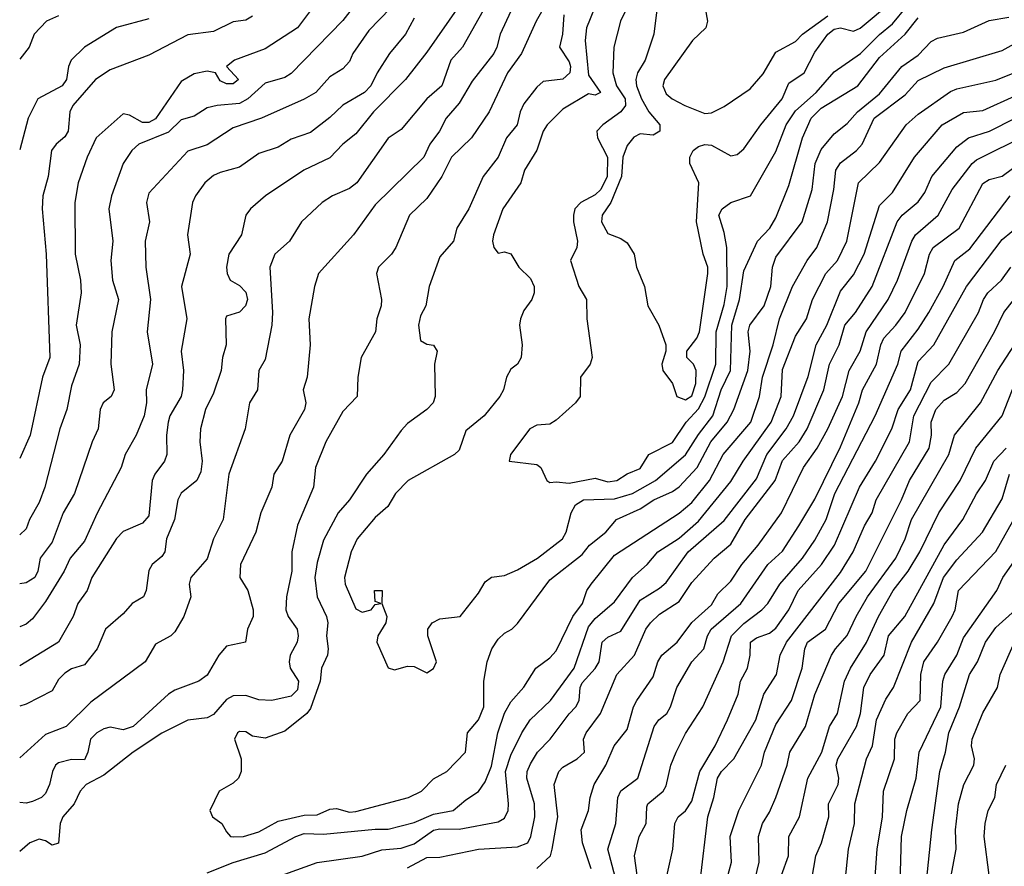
# Model space of a CAD drawing. Header units: metres. Extents: x -46681 to -43747, y -240911 to -237677.
# Tile 539 of 656: x -46681 to -46605, y -238645 to -238580. Entities that reach past the tile are written whole.
import ezdxf

# ---------------------------------------------------------------- set-up
doc = ezdxf.new("R2010")
doc.units = ezdxf.units.M
doc.layers.add('CONTOUR_INDEX', color=1, linetype='Continuous')
doc.layers.add('CONTOUR_INTER', color=3, linetype='Continuous')

msp = doc.modelspace()

# ---------------------------------------------------------------- linework, layer by layer
at = {"layer": 'CONTOUR_INDEX'}
for points, elevation in [([(-46654.095, -238577.361), (-46656.095, -238579.95), (-46660.095, -238584.066), (-46660.595, -238584.366), (-46662.095, -238584.798), (-46663.451, -238586.02), (-46664.095, -238586.368), (-46665.808, -238586.52), (-46666.595, -238586.709), (-46667.595, -238587.361), (-46668.595, -238587.634), (-46669.595, -238588.602), (-46671.89, -238589.52), (-46672.428, -238590.02), (-46673.088, -238591.02), (-46673.986, -238593.52), (-46674.213, -238594.52), (-46673.885, -238597.02), (-46674.049, -238598.52), (-46673.919, -238600.02), (-46673.457, -238601.52), (-46673.977, -238604.02), (-46674.05, -238606.52), (-46673.792, -238608.52), (-46674.026, -238609.02), (-46674.644, -238609.52), (-46674.877, -238610.02), (-46675.028, -238611.52), (-46675.49, -238612.52), (-46676.866, -238616.52), (-46677.726, -238618.02), (-46678.595, -238620.276), (-46679.523, -238621.52), (-46679.701, -238622.52), (-46679.924, -238623.02), (-46680.595, -238623.437), (-46681.095, -238623.508)], 85), ([(-46642.777, -238578.52), (-46643.932, -238581.02), (-46644.179, -238582.02), (-46644.43, -238582.52), (-46646.095, -238584.639), (-46647.095, -238586.343), (-46648.099, -238587.52), (-46648.617, -238588.52), (-46649.383, -238589.52), (-46649.842, -238590.52), (-46653.595, -238594.214), (-46655.278, -238596.52), (-46657.98, -238599.52), (-46658.288, -238600.52), (-46658.728, -238603.02), (-46658.626, -238605.02), (-46658.847, -238607.52), (-46659.17, -238608.52), (-46658.973, -238609.52), (-46659.068, -238610.02), (-46660.203, -238612.02), (-46660.789, -238614.02), (-46661.445, -238615.02), (-46661.604, -238616.02), (-46662.448, -238618.02), (-46662.84, -238619.52), (-46664.019, -238622.02), (-46664.058, -238623.02), (-46663.461, -238624.02), (-46663.027, -238625.52), (-46663.029, -238626.02), (-46663.476, -238627.02), (-46663.631, -238628.02), (-46665.095, -238628.331), (-46665.697, -238629.02), (-46666.595, -238630.563), (-46667.235, -238631.02), (-46669.095, -238631.715), (-46669.595, -238632.02), (-46672.312, -238634.52), (-46673.095, -238634.776), (-46674.095, -238634.583), (-46674.595, -238634.7), (-46675.125, -238635.02), (-46675.612, -238635.52), (-46675.825, -238636.52), (-46676.095, -238637.119), (-46677.095, -238637.083), (-46678.095, -238637.326), (-46678.329, -238637.52), (-46678.56, -238638.02), (-46678.781, -238639.02), (-46679.095, -238639.716), (-46679.396, -238640.02), (-46680.095, -238640.318), (-46680.595, -238640.454), (-46681.095, -238640.414)], 80), ([(-46631.746, -238578.52), (-46632.038, -238581.02), (-46632.707, -238583.02), (-46633.307, -238584.02), (-46633.437, -238584.52), (-46633.377, -238585.02), (-46632.993, -238586.02), (-46632.438, -238587.02), (-46631.59, -238588.02), (-46631.575, -238588.52), (-46632.095, -238588.813), (-46633.095, -238588.733), (-46633.595, -238588.979), (-46634.095, -238589.625), (-46634.448, -238590.52), (-46634.54, -238592.02), (-46635.371, -238594.02), (-46636.052, -238595.02), (-46636.09, -238595.52), (-46635.595, -238596.435), (-46634.595, -238596.804), (-46634.095, -238597.15), (-46633.555, -238598.02), (-46633.379, -238599.02), (-46632.765, -238600.52), (-46632.508, -238602.02), (-46631.653, -238603.52), (-46631.12, -238605.02), (-46631.121, -238605.52), (-46631.417, -238606.52), (-46631.354, -238607.02), (-46630.595, -238608.015), (-46630.261, -238609.02), (-46629.595, -238609.278), (-46629.095, -238608.979), (-46628.785, -238608.02), (-46628.765, -238607.02), (-46628.98, -238606.52), (-46629.487, -238606.02), (-46629.491, -238605.52), (-46628.717, -238604.52), (-46628.517, -238604.02), (-46627.861, -238599.52), (-46627.878, -238599.02), (-46628.241, -238598.02), (-46628.737, -238595.52), (-46628.553, -238592.52), (-46629.269, -238591.02), (-46629.268, -238590.52), (-46628.994, -238590.02), (-46628.595, -238589.702), (-46628.095, -238589.549), (-46627.595, -238589.596), (-46626.095, -238590.411), (-46625.595, -238590.321), (-46625.095, -238589.869), (-46623.776, -238588.02), (-46622.123, -238586.02), (-46621.595, -238584.804), (-46620.419, -238584.02), (-46619.595, -238582.42), (-46618.59, -238581.02), (-46618.095, -238580.626), (-46617.595, -238580.535), (-46616.595, -238580.79), (-46616.095, -238580.546), (-46613.595, -238578.47)], 75), ([(-46660.595, -238645.935), (-46658.095, -238645.043), (-46654.595, -238644.545), (-46653.095, -238644.064), (-46651.595, -238643.946), (-46650.595, -238643.595), (-46649.095, -238642.554), (-46648.595, -238642.45), (-46647.095, -238642.471), (-46644.095, -238641.907), (-46643.595, -238641.615), (-46643.318, -238641.02), (-46643.291, -238640.52), (-46643.512, -238638.02), (-46643.095, -238636.742), (-46642.251, -238635.02), (-46641.613, -238634.02), (-46640.03, -238632.52), (-46638.213, -238630.02), (-46637.095, -238626.828), (-46636.595, -238626.176), (-46635.095, -238624.884), (-46633.687, -238623.02), (-46632.554, -238622.02), (-46631.732, -238621.02), (-46630.095, -238619.968), (-46628.595, -238618.655), (-46626.095, -238615.593), (-46625.137, -238614.02), (-46622.959, -238611.02), (-46622.184, -238609.02), (-46622.095, -238606.948), (-46621.095, -238604.363), (-46620.239, -238603.02), (-46619.76, -238601.52), (-46618.735, -238599.52), (-46617.839, -238598.52), (-46617.125, -238597.02), (-46616.216, -238592.52), (-46614.595, -238590.951), (-46612.522, -238588.02), (-46611.595, -238587.204), (-46609.095, -238585.463), (-46608.595, -238585.233), (-46605.595, -238584.569), (-46603.595, -238583.785)], 80), ([(-46633.342, -238646.02), (-46633.531, -238644.52), (-46633.182, -238643.02), (-46632.638, -238642.02), (-46632.595, -238640.742), (-46632.506, -238640.52), (-46631.332, -238639.52), (-46631.095, -238639.12), (-46630.729, -238637.52), (-46630.31, -238636.52), (-46629.595, -238635.061), (-46628.26, -238633.02), (-46626.688, -238629.52), (-46626.026, -238627.52), (-46625.095, -238626.57), (-46623.686, -238625.52), (-46623.219, -238625.02), (-46622.306, -238623.52), (-46620.535, -238621.52), (-46619.595, -238620.133), (-46618.725, -238618.52), (-46618.049, -238616.52), (-46614.918, -238610.52), (-46613.18, -238606.52), (-46612.921, -238605.52), (-46611.595, -238603.826), (-46610.764, -238602.52), (-46609.671, -238600.52), (-46608.759, -238598.52), (-46607.595, -238597.607), (-46604.485, -238593.52)], 85), ([(-46622.158, -238646.02), (-46621.631, -238644.52), (-46621.612, -238643.02), (-46620.773, -238641.52), (-46620.14, -238638.52), (-46619.04, -238636.52), (-46618.467, -238634.52), (-46617.84, -238633.52), (-46617.303, -238631.02), (-46616.834, -238630.02), (-46615.595, -238628.036), (-46614.671, -238626.02), (-46613.541, -238624.02), (-46612.378, -238622.52), (-46611.477, -238621.02), (-46610.01, -238618.02), (-46608.342, -238615.52), (-46607.146, -238613.02), (-46605.108, -238610.52), (-46604.122, -238608.02)], 90), ([(-46611.058, -238647.52), (-46610.538, -238642.52), (-46609.911, -238638.02), (-46609.476, -238636.52), (-46609.227, -238635.02), (-46608.399, -238633.02), (-46607.637, -238630.52), (-46607.007, -238629.52), (-46606.385, -238628.02), (-46605.595, -238626.877), (-46604.074, -238625.52)], 95)]:
    msp.add_lwpolyline(points, dxfattribs=dict(at, elevation=elevation))
at = {"layer": 'CONTOUR_INTER'}
for points, elevation in [([(-46633.095, -238576.893), (-46634.613, -238580.02), (-46635.151, -238582.02), (-46635.213, -238584.02), (-46634.92, -238585.02), (-46634.249, -238586.02), (-46634.247, -238586.52), (-46634.595, -238587.032), (-46635.991, -238588.02), (-46636.465, -238588.52), (-46636.398, -238589.02), (-46635.64, -238590.52), (-46635.658, -238592.02), (-46636.145, -238593.02), (-46636.595, -238593.447), (-46637.697, -238594.02), (-46638.166, -238594.52), (-46638.257, -238595.02), (-46638.27, -238595.52), (-46637.94, -238597.02), (-46638.004, -238597.52), (-46638.5, -238598.52), (-46637.853, -238600.52), (-46637.245, -238601.52), (-46637.239, -238603.02), (-46636.824, -238606.02), (-46636.98, -238606.52), (-46637.726, -238607.52), (-46637.75, -238609.02), (-46638.114, -238609.52), (-46639.595, -238610.847), (-46640.095, -238611.151), (-46641.095, -238611.237), (-46641.641, -238611.52), (-46643.139, -238613.52), (-46643.235, -238614.02), (-46641.095, -238614.278), (-46640.784, -238614.52), (-46640.313, -238615.52), (-46640.095, -238615.68), (-46639.595, -238615.614), (-46638.595, -238615.724), (-46636.595, -238615.344), (-46635.595, -238615.615), (-46634.912, -238615.52), (-46634.095, -238615.007), (-46633.095, -238614.599), (-46632.441, -238613.52), (-46630.595, -238612.586), (-46629.535, -238611.02), (-46628.595, -238609.979), (-46628.095, -238609.04), (-46627.244, -238606.52), (-46627.218, -238604.02), (-46626.595, -238601.909), (-46626.375, -238600.52), (-46626.41, -238597.52), (-46626.595, -238596.352), (-46627.025, -238595.02), (-46626.756, -238594.52), (-46626.095, -238594.034), (-46624.57, -238593.52), (-46622.595, -238590.083), (-46621.808, -238588.02), (-46621.095, -238586.945), (-46619.475, -238585.52), (-46618.095, -238583.92), (-46616.051, -238582.52), (-46614.595, -238581.038), (-46613.595, -238580.216), (-46611.36, -238577.52)], 76), ([(-46644.314, -238577.52), (-46646.85, -238582.02), (-46647.74, -238583.02), (-46648.448, -238585.02), (-46649.615, -238586.02), (-46651.595, -238588.396), (-46652.595, -238589.057), (-46655.028, -238592.52), (-46655.595, -238592.949), (-46656.911, -238593.52), (-46657.686, -238594.02), (-46659.303, -238595.52), (-46660.235, -238597.02), (-46661.36, -238598.02), (-46661.749, -238599.02), (-46661.54, -238602.52), (-46661.602, -238603.52), (-46662.095, -238606.171), (-46662.597, -238607.02), (-46662.702, -238608.52), (-46663.318, -238609.52), (-46663.664, -238611.52), (-46664.913, -238615.02), (-46665.366, -238618.52), (-46666.093, -238620.02), (-46666.595, -238621.569), (-46667.846, -238623.02), (-46667.979, -238623.52), (-46667.851, -238624.52), (-46668.406, -238626.02), (-46669.095, -238627.204), (-46669.413, -238627.52), (-46670.595, -238628.157), (-46671.39, -238629.52), (-46675.595, -238632.655), (-46677.488, -238634.52), (-46679.095, -238635.149), (-46681.095, -238636.964)], 81), ([(-46640.292, -238578.52), (-46641.158, -238580.02), (-46642.29, -238582.52), (-46643.376, -238584.02), (-46644.784, -238587.02), (-46646.135, -238589.02), (-46647.7, -238590.52), (-46648.432, -238592.02), (-46649.595, -238593.718), (-46650.945, -238595.02), (-46651.991, -238597.52), (-46652.326, -238598.02), (-46653.335, -238599.02), (-46653.507, -238599.52), (-46653.116, -238601.52), (-46653.128, -238602.02), (-46653.477, -238603.02), (-46653.573, -238604.02), (-46654.671, -238606.02), (-46654.95, -238607.52), (-46654.994, -238609.02), (-46656.095, -238610.196), (-46657.405, -238612.52), (-46658.215, -238614.52), (-46658.367, -238616.02), (-46659.595, -238618.962), (-46660.05, -238621.02), (-46660.046, -238622.52), (-46660.447, -238624.52), (-46660.505, -238625.52), (-46660.318, -238626.02), (-46659.638, -238627.02), (-46659.543, -238627.52), (-46659.635, -238628.02), (-46660.17, -238629.02), (-46660.263, -238629.52), (-46660.165, -238630.02), (-46659.522, -238631.02), (-46659.595, -238631.693), (-46660.095, -238632.197), (-46661.595, -238632.518), (-46662.595, -238632.472), (-46663.595, -238632.129), (-46664.595, -238632.155), (-46665.095, -238632.433), (-46666.095, -238633.597), (-46666.595, -238633.864), (-46668.095, -238634.031), (-46670.095, -238635.048), (-46672.327, -238636.52), (-46674.595, -238638.284), (-46675.951, -238639.02), (-46676.408, -238639.52), (-46676.871, -238640.52), (-46677.771, -238641.52), (-46677.975, -238642.02), (-46678.095, -238643.542), (-46678.595, -238643.714), (-46679.095, -238643.359), (-46679.595, -238643.244), (-46680.299, -238643.52), (-46681.095, -238644.185)], 79), ([(-46647.095, -238578.827), (-46649.595, -238582.409), (-46651.258, -238584.52), (-46653.73, -238587.02), (-46655.095, -238588.717), (-46656.095, -238589.525), (-46657.095, -238590.585), (-46659.105, -238591.52), (-46662.078, -238593.52), (-46663.234, -238594.52), (-46663.608, -238595.02), (-46663.949, -238596.52), (-46664.911, -238598.02), (-46665.091, -238599.02), (-46665.052, -238599.52), (-46664.816, -238600.02), (-46664.095, -238600.447), (-46663.595, -238600.97), (-46663.462, -238601.52), (-46663.628, -238602.02), (-46664.095, -238602.504), (-46665.095, -238602.82), (-46665.185, -238603.02), (-46665.117, -238605.02), (-46665.41, -238606.02), (-46665.508, -238607.02), (-46666.095, -238608.775), (-46666.713, -238610.02), (-46667.114, -238611.52), (-46667.169, -238612.52), (-46666.969, -238614.02), (-46667.095, -238614.852), (-46667.401, -238615.52), (-46668.595, -238616.491), (-46668.862, -238617.02), (-46669.128, -238618.52), (-46669.743, -238620.02), (-46669.875, -238621.02), (-46670.095, -238621.395), (-46670.847, -238622.02), (-46671.095, -238622.467), (-46671.321, -238624.02), (-46671.516, -238624.52), (-46672.404, -238625.02), (-46673.095, -238625.829), (-46674.447, -238627.02), (-46675.093, -238628.52), (-46676.095, -238629.763), (-46677.095, -238630.079), (-46677.595, -238630.414), (-46678.095, -238630.893), (-46678.595, -238631.78), (-46680.595, -238632.815), (-46681.095, -238632.962)], 82), ([(-46652.406, -238579.02), (-46654.095, -238580.728), (-46655.317, -238582.52), (-46655.595, -238583.12), (-46656.095, -238583.706), (-46657.095, -238584.321), (-46658.188, -238585.52), (-46659.095, -238586.043), (-46662.38, -238587.52), (-46664.595, -238588.246), (-46666.595, -238589.566), (-46668.095, -238590.07), (-46671.095, -238593.306), (-46671.275, -238594.02), (-46671.051, -238595.52), (-46671.377, -238597.02), (-46671.347, -238599.02), (-46670.99, -238601.52), (-46671.234, -238604.02), (-46670.81, -238606.52), (-46671.319, -238608.52), (-46671.282, -238609.52), (-46671.459, -238610.52), (-46672.095, -238612.007), (-46672.942, -238613.52), (-46673.242, -238614.52), (-46675.095, -238618.029), (-46676.095, -238620.202), (-46677.198, -238621.52), (-46677.663, -238622.52), (-46679.095, -238624.877), (-46680.095, -238626.2), (-46680.595, -238626.626), (-46681.095, -238626.833)], 84), ([(-46658.595, -238579.187), (-46659.606, -238580.52), (-46662.095, -238582.155), (-46664.471, -238583.02), (-46665.089, -238583.52), (-46664.18, -238584.52), (-46664.595, -238584.859), (-46665.095, -238584.869), (-46665.595, -238584.614), (-46665.953, -238584.02), (-46666.595, -238583.891), (-46667.595, -238584.096), (-46668.595, -238584.682), (-46670.595, -238587.561), (-46671.095, -238587.834), (-46671.595, -238587.847), (-46672.595, -238587.271), (-46673.095, -238587.168), (-46675.185, -238589.02), (-46675.873, -238590.52), (-46676.57, -238592.52), (-46676.824, -238594.02), (-46676.815, -238598.02), (-46676.4, -238600.02), (-46676.334, -238601.02), (-46676.718, -238603.52), (-46676.416, -238605.02), (-46676.484, -238606.52), (-46677.095, -238608.205), (-46677.456, -238610.02), (-46678.002, -238611.52), (-46679.15, -238616.02), (-46679.595, -238617.215), (-46680.337, -238618.52), (-46680.595, -238619.251), (-46681.095, -238619.716)], 86), ([(-46678.095, -238579.595), (-46679.027, -238580.02), (-46679.985, -238581.02), (-46680.361, -238582.02), (-46681.095, -238582.939)], 89), ([(-46639.01, -238579.52), (-46639.103, -238581.02), (-46639.33, -238582.02), (-46638.595, -238583.148), (-46638.479, -238583.52), (-46638.539, -238584.02), (-46639.095, -238584.509), (-46640.595, -238584.688), (-46641.095, -238585.114), (-46642.095, -238586.396), (-46642.391, -238587.02), (-46642.613, -238588.02), (-46643.451, -238589.02), (-46644.087, -238590.52), (-46645.234, -238592.02), (-46646.351, -238594.52), (-46647.281, -238596.02), (-46647.553, -238597.02), (-46648.595, -238598.219), (-46649.426, -238600.52), (-46649.691, -238602.02), (-46650.095, -238602.798), (-46650.251, -238603.52), (-46650.095, -238604.695), (-46649.595, -238604.985), (-46649.095, -238605.066), (-46648.807, -238605.52), (-46649.014, -238606.52), (-46648.958, -238609.02), (-46649.105, -238609.52), (-46649.595, -238610.021), (-46651.095, -238611.106), (-46651.595, -238611.642), (-46652.926, -238613.52), (-46654.262, -238615.02), (-46655.585, -238617.02), (-46656.47, -238618.02), (-46657.595, -238620.117), (-46658.095, -238621.857), (-46658.259, -238623.02), (-46658.09, -238624.52), (-46657.358, -238626.02), (-46657.265, -238626.52), (-46657.365, -238627.52), (-46657.231, -238628.52), (-46657.289, -238629.02), (-46657.749, -238630.02), (-46657.848, -238631.02), (-46658.595, -238633.139), (-46658.88, -238633.52), (-46660.595, -238634.894), (-46662.095, -238635.433), (-46663.095, -238635.268), (-46663.595, -238634.943), (-46664.095, -238634.916), (-46664.242, -238635.02), (-46664.49, -238635.52), (-46663.967, -238637.02), (-46663.953, -238638.02), (-46664.179, -238638.52), (-46664.595, -238638.902), (-46665.671, -238639.52), (-46666.38, -238641.02), (-46666.181, -238641.52), (-46665.454, -238642.02), (-46665.095, -238642.679), (-46664.786, -238643.02), (-46664.595, -238643.063), (-46663.791, -238643.02), (-46662.595, -238642.673), (-46661.095, -238641.855), (-46659.095, -238641.392), (-46658.095, -238641.353), (-46657.095, -238640.915), (-46656.595, -238640.871), (-46655.595, -238641.145), (-46655.095, -238641.103), (-46651.03, -238640.02), (-46650.018, -238639.52), (-46649.095, -238638.585), (-46648.047, -238638.02), (-46646.611, -238636.52), (-46646.451, -238635.02), (-46645.595, -238634.02), (-46645.197, -238633.02), (-46645.187, -238631.02), (-46644.932, -238629.52), (-46644.584, -238628.52), (-46644.095, -238627.772), (-46643.595, -238627.309), (-46643.021, -238627.02), (-46642.595, -238626.574), (-46640.095, -238623.183), (-46637.595, -238621.242), (-46637.025, -238620.52), (-46635.764, -238619.52), (-46634.929, -238618.52), (-46633.095, -238617.719), (-46632.051, -238617.02), (-46630.595, -238616.363), (-46630.095, -238616.016), (-46628.692, -238614.52), (-46627.634, -238612.52), (-46626.369, -238611.02), (-46625.86, -238610.02), (-46624.777, -238607.02), (-46624.599, -238605.52), (-46624.744, -238604.02), (-46624.623, -238603.52), (-46623.501, -238602.02), (-46622.993, -238600.52), (-46622.865, -238599.02), (-46622.595, -238598.25), (-46620.58, -238595.52), (-46619.796, -238593.02), (-46619.554, -238591.02), (-46619.095, -238589.941), (-46618.095, -238588.733), (-46617.095, -238587.913), (-46616.288, -238587.02), (-46614.595, -238585.638), (-46612.862, -238583.52), (-46611.595, -238582.637), (-46610.595, -238581.586), (-46610.095, -238581.339), (-46608.095, -238580.865), (-46606.095, -238579.954), (-46604.595, -238579.696)], 78), ([(-46636.627, -238579.02), (-46637.246, -238580.52), (-46637.352, -238581.52), (-46637.095, -238584.182), (-46636.182, -238585.52), (-46636.595, -238585.733), (-46637.095, -238585.63), (-46639.095, -238586.807), (-46640.289, -238588.02), (-46640.595, -238588.52), (-46641.095, -238589.982), (-46642.053, -238591.52), (-46642.333, -238592.52), (-46643.732, -238594.52), (-46644.434, -238596.52), (-46644.52, -238597.02), (-46644.412, -238597.52), (-46644.095, -238597.95), (-46643.595, -238597.833), (-46643.095, -238598), (-46642.498, -238599.02), (-46641.595, -238599.896), (-46641.291, -238600.52), (-46641.299, -238601.02), (-46641.487, -238601.52), (-46642.095, -238602.377), (-46642.369, -238603.02), (-46642.442, -238603.52), (-46642.231, -238605.02), (-46642.317, -238606.02), (-46642.595, -238606.518), (-46643.095, -238606.921), (-46643.443, -238607.52), (-46643.678, -238608.52), (-46643.961, -238609.02), (-46645.158, -238610.52), (-46646.595, -238611.674), (-46647.095, -238613.174), (-46647.463, -238613.52), (-46651.049, -238615.52), (-46652.034, -238616.52), (-46652.631, -238617.52), (-46653.595, -238618.384), (-46654.997, -238620.02), (-46655.446, -238621.02), (-46655.983, -238623.02), (-46655.922, -238623.52), (-46655.095, -238625.432), (-46654.595, -238625.691), (-46653.906, -238625.52), (-46653.595, -238625.097), (-46653.15, -238625.02), (-46653.595, -238624.876), (-46653.65, -238624.02), (-46653.068, -238624.02), (-46653.092, -238625.02), (-46652.696, -238626.02), (-46652.78, -238626.52), (-46653.394, -238627.52), (-46653.477, -238628.02), (-46652.595, -238630.005), (-46652.095, -238630.144), (-46651.095, -238629.88), (-46650.595, -238629.903), (-46649.595, -238630.386), (-46649.095, -238630.052), (-46648.863, -238629.52), (-46649.531, -238627.52), (-46649.513, -238627.02), (-46649.191, -238626.52), (-46648.595, -238626.196), (-46647.032, -238626.02), (-46645.595, -238624.232), (-46645.095, -238623.341), (-46644.595, -238622.989), (-46643.595, -238622.862), (-46642.595, -238622.427), (-46641.047, -238621.52), (-46639.098, -238620.02), (-46638.818, -238619.52), (-46638.432, -238618.02), (-46638.095, -238617.41), (-46637.493, -238617.02), (-46635.095, -238616.938), (-46633.689, -238616.52), (-46631.918, -238615.52), (-46629.595, -238613.526), (-46628.595, -238611.966), (-46627.469, -238610.52), (-46626.825, -238608.52), (-46626.106, -238607.02), (-46626.012, -238603.52), (-46625.426, -238601.52), (-46625.095, -238599.314), (-46624.032, -238597.02), (-46623.065, -238596.02), (-46622.595, -238595.215), (-46621.595, -238592.728), (-46620.536, -238589.02), (-46619.863, -238587.52), (-46619.095, -238586.74), (-46616.259, -238585.02), (-46614.595, -238582.834), (-46612.598, -238581.02), (-46611.595, -238579.752)], 77), ([(-46628.066, -238579.02), (-46627.889, -238580.02), (-46628.018, -238580.52), (-46629.051, -238581.52), (-46631.231, -238584.52), (-46631.358, -238585.02), (-46631.095, -238585.637), (-46630.623, -238586.02), (-46629.637, -238586.52), (-46628.095, -238587.15), (-46627.595, -238587.106), (-46626.595, -238586.605), (-46624.595, -238585.254), (-46623.595, -238584.076), (-46622.595, -238582.416), (-46621.095, -238581.588), (-46620.543, -238581.02), (-46618.595, -238579.592)], 74), ([(-46663.095, -238579.626), (-46663.595, -238579.926), (-46664.595, -238580.068), (-46666.095, -238580.803), (-46668.095, -238581.059), (-46671.095, -238582.632), (-46674.095, -238583.767), (-46675.226, -238584.52), (-46676.991, -238586.52), (-46677.221, -238587.02), (-46677.342, -238588.52), (-46677.595, -238588.942), (-46678.281, -238589.52), (-46678.625, -238590.02), (-46678.905, -238592.02), (-46679.308, -238593.52), (-46679.359, -238594.52), (-46679.05, -238598.02), (-46678.761, -238606.02), (-46679.322, -238607.52), (-46680.282, -238612.02), (-46681.095, -238613.821)], 87), ([(-46650.595, -238579.775), (-46651.258, -238581.02), (-46652.49, -238582.52), (-46653.455, -238584.02), (-46653.94, -238585.02), (-46654.429, -238585.52), (-46656.095, -238586.495), (-46657.095, -238587.472), (-46658.595, -238588.609), (-46660.095, -238589.13), (-46661.095, -238589.743), (-46662.595, -238590.241), (-46664.095, -238591.311), (-46665.595, -238591.699), (-46666.095, -238591.952), (-46666.779, -238592.52), (-46667.506, -238593.52), (-46667.722, -238594.02), (-46668.109, -238596.52), (-46667.904, -238598.02), (-46668.583, -238600.52), (-46668.176, -238603.02), (-46668.605, -238605.52), (-46668.419, -238607.02), (-46668.495, -238608.52), (-46668.602, -238609.02), (-46669.485, -238610.52), (-46669.615, -238611.02), (-46669.75, -238612.02), (-46669.717, -238613.52), (-46669.894, -238614.02), (-46670.653, -238615.02), (-46670.861, -238615.52), (-46671.095, -238618.258), (-46671.595, -238618.803), (-46673.095, -238619.448), (-46673.595, -238619.995), (-46675.509, -238623.02), (-46675.879, -238624.02), (-46676.599, -238625.02), (-46676.965, -238626.02), (-46678.087, -238628.02), (-46681.095, -238629.842)], 83), ([(-46671.095, -238579.823), (-46673.595, -238580.516), (-46676.095, -238582.035), (-46677.105, -238583.02), (-46677.323, -238583.52), (-46677.481, -238584.52), (-46677.812, -238585.02), (-46679.704, -238586.02), (-46680.428, -238587.52), (-46681.095, -238589.955)], 88), ([(-46666.595, -238645.853), (-46664.595, -238645.042), (-46662.095, -238644.298), (-46659.737, -238643.02), (-46659.095, -238642.795), (-46657.595, -238642.856), (-46653.595, -238642.453), (-46652.595, -238642.469), (-46650.595, -238641.945), (-46649.095, -238641.318), (-46647.555, -238641.02), (-46646.595, -238640.197), (-46645.595, -238639.551), (-46645.095, -238638.808), (-46644.595, -238637.593), (-46644.111, -238635.02), (-46643.595, -238633.491), (-46643.095, -238632.621), (-46642.095, -238631.481), (-46641.183, -238630.02), (-46640.095, -238629.226), (-46639.595, -238628.678), (-46638.319, -238626.02), (-46637.564, -238625.02), (-46637.225, -238624.02), (-46636.891, -238623.52), (-46635.095, -238621.28), (-46630.095, -238618.043), (-46629.095, -238617.22), (-46627.737, -238615.52), (-46626.682, -238613.52), (-46624.55, -238611.02), (-46623.866, -238609.02), (-46623.627, -238607.52), (-46622.822, -238605.02), (-46622.331, -238603.02), (-46621.309, -238600.52), (-46620.172, -238598.52), (-46619.424, -238597.52), (-46618.624, -238595.52), (-46618.121, -238593.02), (-46617.971, -238591.52), (-46617.595, -238590.96), (-46616.372, -238590.02), (-46615.924, -238589.52), (-46615.005, -238587.52), (-46612.595, -238585.719), (-46611.595, -238584.589), (-46609.595, -238583.61), (-46605.095, -238582.271), (-46602.595, -238580.898)], 79), ([(-46651.095, -238645.446), (-46649.595, -238644.655), (-46648.595, -238644.618), (-46645.595, -238644.013), (-46642.595, -238643.831), (-46641.8, -238643.52), (-46641.558, -238643.02), (-46641.238, -238641.52), (-46641.271, -238640.52), (-46641.866, -238638.52), (-46641.838, -238638.02), (-46641.595, -238637.423), (-46641.046, -238636.52), (-46640.053, -238635.52), (-46638.595, -238633.539), (-46638.077, -238633.02), (-46637.824, -238632.52), (-46637.751, -238631.52), (-46637.595, -238631.15), (-46636.595, -238630.058), (-46636.281, -238629.52), (-46636.036, -238628.02), (-46635.595, -238627.622), (-46634.595, -238627.15), (-46633.095, -238624.756), (-46631.595, -238623.839), (-46631.095, -238623.396), (-46629.377, -238621.02), (-46626.595, -238618.611), (-46624.095, -238615.378), (-46623.3, -238613.52), (-46621.798, -238611.52), (-46621.234, -238610.52), (-46620.095, -238607.467), (-46619.5, -238605.02), (-46618.664, -238603.52), (-46617.595, -238600.895), (-46616.595, -238599.631), (-46615.777, -238598.02), (-46614.595, -238594.274), (-46613.595, -238593.254), (-46611.887, -238590.52), (-46609.752, -238588.02), (-46608.095, -238587.066), (-46606.595, -238586.907), (-46604.095, -238585.778)], 81), ([(-46641.095, -238645.516), (-46640.043, -238644.52), (-46639.902, -238644.02), (-46639.471, -238641.52), (-46639.751, -238639.02), (-46639.385, -238638.02), (-46639.095, -238637.661), (-46637.964, -238637.02), (-46637.415, -238636.52), (-46637.475, -238635.52), (-46637.267, -238635.02), (-46636.164, -238633.52), (-46634.9, -238630.52), (-46633.549, -238629.02), (-46632.664, -238627.02), (-46632.314, -238626.52), (-46631.595, -238625.836), (-46630.095, -238624.87), (-46629.095, -238623.402), (-46627.372, -238621.52), (-46626.095, -238620.431), (-46624.969, -238618.52), (-46622.662, -238615.52), (-46622.095, -238613.977), (-46620.796, -238612.52), (-46620.174, -238611.52), (-46618.885, -238608.52), (-46618.444, -238606.52), (-46617.714, -238605.02), (-46617.264, -238603.52), (-46616.453, -238602.52), (-46615.169, -238600.52), (-46613.214, -238595.52), (-46612.836, -238595.02), (-46611.595, -238593.971), (-46611.095, -238593.251), (-46610.545, -238592.02), (-46608.595, -238589.721), (-46607.706, -238589.02), (-46606.078, -238588.52), (-46604.095, -238587.524)], 82), ([(-46636.881, -238645.52), (-46637.573, -238643.52), (-46637.672, -238642.52), (-46637.087, -238641.02), (-46636.961, -238640.02), (-46636.668, -238639.02), (-46635.766, -238637.52), (-46635.111, -238636.02), (-46634.095, -238634.768), (-46633.611, -238633.02), (-46633.364, -238632.52), (-46632.095, -238630.692), (-46631.726, -238629.52), (-46631.427, -238629.02), (-46630.239, -238628.02), (-46629.095, -238626.503), (-46627.595, -238625.127), (-46627.095, -238624.287), (-46626.095, -238623.302), (-46625.248, -238622.02), (-46623.965, -238620.52), (-46622.163, -238618.02), (-46620.467, -238614.52), (-46619.417, -238613.02), (-46618.587, -238611.52), (-46617.442, -238609.02), (-46616.942, -238607.02), (-46616.093, -238605.52), (-46615.613, -238604.02), (-46613.921, -238601.52), (-46613.202, -238600.02), (-46612.087, -238597.02), (-46611.807, -238596.52), (-46610.046, -238595.02), (-46608.974, -238593.02), (-46607.421, -238591.02), (-46607.095, -238590.735), (-46603.095, -238588.741)], 83), ([(-46634.815, -238647.02), (-46635.59, -238644.02), (-46634.979, -238642.02), (-46634.833, -238640.02), (-46634.595, -238639.502), (-46633.279, -238638.52), (-46632.021, -238634.52), (-46631.646, -238634.02), (-46631.041, -238633.52), (-46630.744, -238633.02), (-46630.269, -238631.52), (-46629.095, -238629.535), (-46628.176, -238628.52), (-46627.896, -238627.52), (-46627.609, -238627.02), (-46625.324, -238625.02), (-46623.235, -238622.02), (-46622.095, -238620.986), (-46620.822, -238619.02), (-46619.595, -238616.961), (-46617.595, -238612.902), (-46616.192, -238609.52), (-46615.916, -238608.52), (-46614.817, -238606.52), (-46614.474, -238605.02), (-46614.247, -238604.52), (-46613.315, -238603.52), (-46612.593, -238602.52), (-46611.112, -238599.52), (-46610.722, -238598.02), (-46610.443, -238597.52), (-46608.42, -238596.02), (-46606.595, -238592.556), (-46606.095, -238592.259), (-46605.095, -238591.986), (-46603.595, -238590.875)], 84), ([(-46631.255, -238647.02), (-46630.58, -238644.02), (-46630.415, -238642.02), (-46630.166, -238641.52), (-46629.595, -238641.058), (-46629.095, -238640.298), (-46628.493, -238638.02), (-46627.293, -238636.02), (-46626.34, -238634.02), (-46625.533, -238632.02), (-46625.344, -238631.02), (-46624.811, -238630.02), (-46624.592, -238629.02), (-46624.568, -238628.02), (-46624.095, -238627.674), (-46623.095, -238627.319), (-46622.595, -238626.923), (-46621.596, -238625.52), (-46620.868, -238624.02), (-46619.085, -238622.02), (-46618.062, -238620.52), (-46616.124, -238616.02), (-46614.902, -238614.02), (-46613.631, -238611.52), (-46613.133, -238610.02), (-46612.189, -238608.52), (-46611.595, -238606.315), (-46610.375, -238605.02), (-46607.863, -238600.52), (-46605.095, -238596.886), (-46603.595, -238595.652)], 86), ([(-46628.449, -238646.52), (-46627.86, -238641.52), (-46627.402, -238640.02), (-46627.119, -238638.52), (-46626.806, -238638.02), (-46625.862, -238637.02), (-46624.157, -238634.02), (-46623.531, -238632.02), (-46622.545, -238630.52), (-46622.266, -238629.02), (-46621.795, -238628.02), (-46617.595, -238622.63), (-46616.628, -238621.02), (-46615.756, -238619.02), (-46615.159, -238618.02), (-46614.837, -238617.02), (-46612.274, -238612.52), (-46611.923, -238610.52), (-46610.595, -238607.904), (-46609.224, -238606.52), (-46606.94, -238602.52), (-46606.546, -238601.52), (-46606.197, -238601.02), (-46605.156, -238600.02), (-46604.437, -238599.02)], 87), ([(-46626.584, -238647.02), (-46626.033, -238645.02), (-46626.137, -238643.02), (-46625.464, -238641.02), (-46623.715, -238637.52), (-46623.491, -238636.52), (-46622.595, -238634.38), (-46621.406, -238632.52), (-46620.567, -238630.02), (-46620.369, -238628.52), (-46620.171, -238628.02), (-46618.755, -238627.02), (-46617.738, -238625.02), (-46615.655, -238622.52), (-46612.89, -238617.02), (-46612.277, -238615.52), (-46610.755, -238613.02), (-46610.565, -238612.02), (-46610.599, -238611.02), (-46610.244, -238610.02), (-46609.595, -238609.301), (-46608.595, -238608.704), (-46607.953, -238608.02), (-46605.697, -238604.02), (-46604.98, -238602.52), (-46603.393, -238600.52)], 88), ([(-46624.614, -238648.02), (-46623.905, -238645.02), (-46623.95, -238643.02), (-46623.647, -238642.02), (-46623.095, -238641.141), (-46622.618, -238640.02), (-46621.735, -238637.52), (-46621.532, -238636.52), (-46620.321, -238634.52), (-46619.595, -238632.052), (-46618.292, -238629.02), (-46618.003, -238628.52), (-46617.095, -238627.503), (-46616.404, -238626.02), (-46615.516, -238624.52), (-46613.327, -238621.52), (-46612.604, -238620.02), (-46612.117, -238618.52), (-46609.23, -238613.52), (-46608.775, -238612.02), (-46606.764, -238609.52), (-46605.445, -238607.02), (-46604.135, -238605.02)], 89), ([(-46620.55, -238650.52), (-46619.502, -238644.52), (-46619.084, -238643.52), (-46618.512, -238641.52), (-46618.529, -238640.52), (-46617.784, -238639.02), (-46617.747, -238638.52), (-46617.934, -238637.52), (-46617.81, -238637.02), (-46616.373, -238634.52), (-46616.064, -238633.52), (-46615.796, -238631.52), (-46615.315, -238630.52), (-46614.233, -238629.02), (-46613.904, -238627.52), (-46612.642, -238626.02), (-46609.595, -238620.481), (-46608.132, -238618.52), (-46607.095, -238616.537), (-46606.385, -238615.52), (-46605.758, -238614.02), (-46604.798, -238613.02)], 91), ([(-46617.245, -238646.52), (-46616.99, -238644.02), (-46616.514, -238642.02), (-46616.508, -238640.52), (-46615.595, -238637.02), (-46615.132, -238636.02), (-46614.829, -238634.02), (-46614.095, -238632.405), (-46613.497, -238631.52), (-46612.117, -238628.02), (-46610.397, -238625.02), (-46609.628, -238623.02), (-46608.595, -238621.64), (-46606.627, -238619.52), (-46605.095, -238616.921), (-46604.521, -238615.02)], 92), ([(-46614.961, -238646.52), (-46614.782, -238644.02), (-46614.355, -238641.52), (-46614.272, -238639.52), (-46613.438, -238637.02), (-46613.405, -238635.52), (-46613.26, -238635.02), (-46612.408, -238633.52), (-46611.446, -238632.52), (-46611.38, -238630.52), (-46611.161, -238629.52), (-46610.095, -238628.025), (-46608.971, -238626.02), (-46608.748, -238625.52), (-46608.477, -238624.02), (-46605.595, -238621.001), (-46603.907, -238618.02)], 93), ([(-46613.042, -238648.52), (-46612.89, -238643.02), (-46612.478, -238641.02), (-46611.745, -238638.52), (-46611.508, -238636.52), (-46609.845, -238633.02), (-46609.689, -238631.02), (-46609.536, -238630.52), (-46608.598, -238629.02), (-46608.095, -238627.668), (-46605.521, -238624.02), (-46605.056, -238623.02), (-46603.307, -238620.52)], 94), ([(-46609.228, -238647.02), (-46608.659, -238644.02), (-46608.709, -238642.52), (-46608.488, -238640.52), (-46608.056, -238639.02), (-46607.3, -238637.52), (-46607.24, -238637.02), (-46607.479, -238636.02), (-46607.416, -238635.52), (-46606.595, -238633.471), (-46605.459, -238631.52), (-46605.261, -238630.52), (-46604.151, -238628.02)], 96), ([(-46606.11, -238646.02), (-46606.481, -238643.02), (-46606.426, -238642.02), (-46606.195, -238641.02), (-46605.677, -238640.02), (-46605.535, -238639.02), (-46604.822, -238637.52)], 97)]:
    msp.add_lwpolyline(points, dxfattribs=dict(at, elevation=elevation))

doc.saveas('drawing.dxf')
